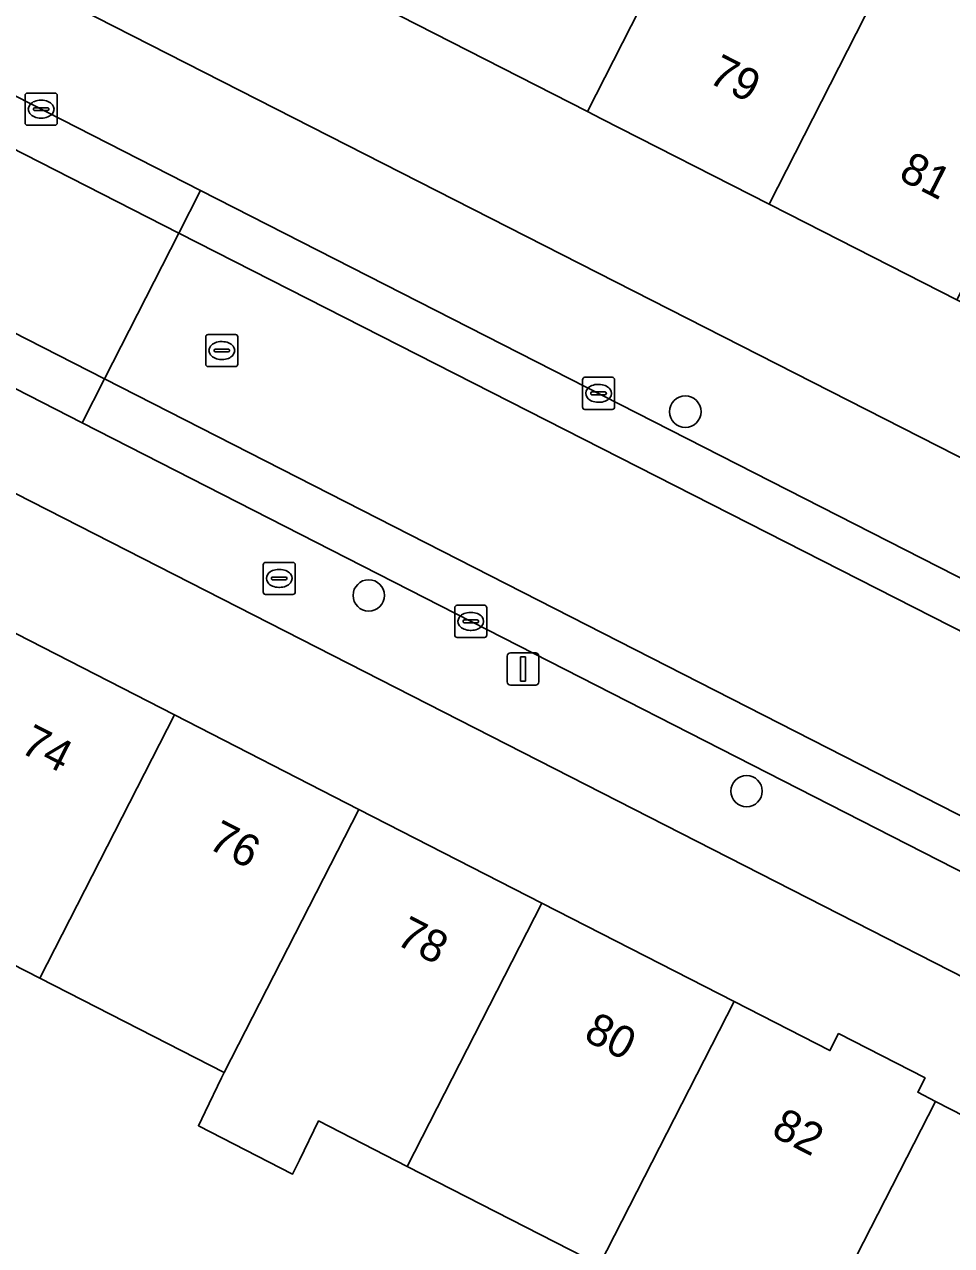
# Model space of a CAD drawing. Extents: x 160349 to 161355, y 381727 to 382854.
# Drawn here: x 161211.89 to 161240.79, y 382255.68 to 382293.73 of the extents above; entities that cross this region are included whole.
import ezdxf

# ---------------------------------------------------------------- set-up
doc = ezdxf.new("R2010")
doc.units = 0
for name, color, linetype in [('IMGEO_Boom', 7, 'Continuous'), ('IMGEO_Brandkraan', 7, 'Continuous'), ('IMGEO_Erf', 7, 'Continuous'), ('IMGEO_Kolk', 7, 'Continuous'), ('IMGEO_Lichtmast', 7, 'Continuous'), ('IMGEO_Pand', 7, 'Continuous'), ('IMGEO_Pand_nummerreeks', 7, 'Continuous'), ('IMGEO_Parkeervlak_open', 7, 'Continuous'), ('IMGEO_Rijbaan_lokaal_open', 7, 'Continuous'), ('IMGEO_Rioolput', 7, 'Continuous'), ('IMGEO_Voetpad_open', 7, 'Continuous')]:
    doc.layers.add(name, color=color, linetype=linetype)

msp = doc.modelspace()

# ---------------------------------------------------------------- linework, layer by layer
at = {"layer": 'IMGEO_Boom'}
for centre in [(161232.492, 382281.661), (161222.625, 382275.935), (161234.401, 382269.837)]:
    msp.add_circle(centre, 0.489, dxfattribs=at)
at = {"layer": 'IMGEO_Brandkraan'}
for p, q in [((161219.333, 382276.04), (161219.333, 382276.892)), ((161219.408, 382276.966), (161220.26, 382276.966)), ((161220.334, 382276.892), (161220.334, 382276.04)), ((161219.592, 382276.46), (161219.592, 382276.472)), ((161220.03, 382276.423), (161219.632, 382276.423)), ((161219.635, 382276.509), (161220.033, 382276.509)), ((161219.821, 382276.746), (161219.846, 382276.746)), ((161220.076, 382276.472), (161220.076, 382276.46)), ((161219.844, 382276.186), (161219.819, 382276.186)), ((161220.26, 382275.966), (161219.408, 382275.966))]:
    msp.add_line(p, q, dxfattribs=at)
for points in [[(161219.333, 382276.04), (161219.333, 382276.892)], [(161219.408, 382276.966), (161220.26, 382276.966)], [(161220.334, 382276.892), (161220.334, 382276.04)], [(161220.26, 382275.966), (161219.408, 382275.966)]]:
    msp.add_lwpolyline(points, dxfattribs=at)
for centre, radius, start, end in [((161219.41, 382276.89), 0.0765, 91.552, 178.448), ((161219.41, 382276.89), 0.0765, 91.552, 178.448), ((161220.258, 382276.89), 0.0765, 1.552, 88.448), ((161220.258, 382276.89), 0.0765, 1.552, 88.448), ((161219.632, 382276.469), 0.0403, 85.8775, 175.7526), ((161219.629, 382276.459), 0.0366, 178.938, 274.7102), ((161220.033, 382276.466), 0.043, 264.8664, 352.4533), ((161220.037, 382276.471), 0.0386, 1.7309, 96.639), ((161219.41, 382276.042), 0.0765, 181.552, 268.448), ((161219.41, 382276.042), 0.0765, 181.552, 268.448), ((161220.258, 382276.042), 0.0765, 271.552, 358.448), ((161220.258, 382276.042), 0.0765, 271.552, 358.448)]:
    msp.add_arc(centre, radius, start, end, dxfattribs=at)
for centre, major_axis, ratio, start_param, end_param in [((161219.82, 382276.466), (-0.387, 0.002), 0.722429, 4.712389, 7.853982), ((161219.845, 382276.466), (-0.39, 0.002), 0.717154, 1.570796, 4.712389)]:
    msp.add_ellipse(centre, major_axis=major_axis, ratio=ratio, start_param=start_param, end_param=end_param, dxfattribs=at)
at = {"layer": 'IMGEO_Erf'}
for points in [[(161159.99, 382321.52), (161245.388, 382278.03), (161247.352, 382281.888), (161240.96, 382285.144), (161235.718, 382287.815), (161235.11, 382288.124), (161229.883, 382290.787), (161229.444, 382291.01), (161223.595, 382293.99), (161218.027, 382296.827), (161212.035, 382299.879), (161206.373, 382302.763)], [(161212.373, 382264.009), (161206.62, 382266.954), (161201.104, 382269.779), (161201.02, 382269.615), (161200.478, 382268.572), (161197.516, 382270.089), (161196.782, 382268.661), (161193.936, 382270.124), (161194.668, 382271.547), (161195.22, 382272.585), (161195.304, 382272.748), (161189.376, 382275.783), (161183.452, 382278.816), (161177.538, 382281.844), (161174.929, 382276.593), (161173.608, 382277.27), (161170.141, 382279.046), (161171.548, 382281.794), (161173.075, 382284.778), (161174.418, 382287.402), (161176.995, 382292.435), (161180.463, 382290.66), (161182.222, 382294.107), (161160.913, 382304.981)], [(161262.356, 382253.087), (161251.115, 382258.956), (161183.481, 382293.464), (161181.737, 382290.047), (161187.652, 382287.019), (161193.575, 382283.987), (161199.503, 382280.951), (161205.303, 382277.982), (161210.82, 382275.158), (161216.573, 382272.212), (161222.32, 382269.27), (161228.024, 382266.35), (161234.013, 382263.284), (161236.999, 382261.755), (161237.27, 382262.284), (161239.966, 382260.903), (161239.736, 382260.454), (161240.289, 382260.171), (161246.124, 382257.183), (161249.371, 382255.521)], [(161229.812, 382255.08), (161223.825, 382258.146), (161221.061, 382259.561), (161220.47, 382258.337), (161220.249, 382257.906), (161217.314, 382259.409), (161217.525, 382259.845), (161218.036, 382260.903), (161218.12, 382261.067), (161212.373, 382264.009)]]:
    msp.add_lwpolyline(points, dxfattribs=at)
at = {"layer": 'IMGEO_Kolk'}
for p, q in [((161211.913, 382290.661), (161211.913, 382291.513)), ((161211.988, 382291.587), (161212.84, 382291.587)), ((161212.401, 382291.367), (161212.426, 382291.367)), ((161212.914, 382291.513), (161212.914, 382290.661)), ((161212.172, 382291.081), (161212.172, 382291.093)), ((161212.61, 382291.044), (161212.212, 382291.044)), ((161212.215, 382291.13), (161212.613, 382291.13)), ((161212.656, 382291.093), (161212.656, 382291.081)), ((161212.84, 382290.587), (161211.988, 382290.587)), ((161212.424, 382290.807), (161212.399, 382290.807)), ((161229.287, 382281.806), (161229.287, 382282.658)), ((161229.362, 382282.732), (161230.214, 382282.732)), ((161229.775, 382282.512), (161229.8, 382282.512)), ((161230.288, 382282.658), (161230.288, 382281.806)), ((161229.546, 382282.226), (161229.546, 382282.238)), ((161229.984, 382282.189), (161229.586, 382282.189)), ((161229.589, 382282.275), (161229.987, 382282.275)), ((161230.03, 382282.238), (161230.03, 382282.226)), ((161229.798, 382281.952), (161229.773, 382281.952)), ((161230.214, 382281.732), (161229.362, 382281.732)), ((161225.304, 382274.701), (161225.304, 382275.553)), ((161225.379, 382275.627), (161226.231, 382275.627)), ((161225.792, 382275.407), (161225.817, 382275.407)), ((161226.305, 382275.553), (161226.305, 382274.701)), ((161225.563, 382275.121), (161225.563, 382275.133)), ((161226.001, 382275.084), (161225.603, 382275.084)), ((161225.606, 382275.17), (161226.004, 382275.17)), ((161226.047, 382275.133), (161226.047, 382275.121)), ((161226.231, 382274.627), (161225.379, 382274.627)), ((161225.815, 382274.847), (161225.79, 382274.847))]:
    msp.add_line(p, q, dxfattribs=at)
for points in [[(161211.913, 382290.661), (161211.913, 382291.513)], [(161211.988, 382291.587), (161212.84, 382291.587)], [(161212.914, 382291.513), (161212.914, 382290.661)], [(161212.84, 382290.587), (161211.988, 382290.587)], [(161229.287, 382281.806), (161229.287, 382282.658)], [(161229.362, 382282.732), (161230.214, 382282.732)], [(161230.288, 382282.658), (161230.288, 382281.806)], [(161230.214, 382281.732), (161229.362, 382281.732)], [(161225.304, 382274.701), (161225.304, 382275.553)], [(161225.379, 382275.627), (161226.231, 382275.627)], [(161226.305, 382275.553), (161226.305, 382274.701)], [(161226.231, 382274.627), (161225.379, 382274.627)]]:
    msp.add_lwpolyline(points, dxfattribs=at)
for centre, radius, start, end in [((161211.99, 382291.511), 0.0765, 91.552, 178.448), ((161211.99, 382291.511), 0.0765, 91.552, 178.448), ((161212.838, 382291.511), 0.0765, 1.552, 88.448), ((161212.838, 382291.511), 0.0765, 1.552, 88.448), ((161212.212, 382291.09), 0.0403, 85.8775, 175.7526), ((161212.209, 382291.08), 0.0366, 178.938, 274.7102), ((161212.613, 382291.087), 0.043, 264.8664, 352.4533), ((161212.617, 382291.092), 0.0386, 1.7309, 96.639), ((161211.99, 382290.663), 0.0765, 181.552, 268.448), ((161211.99, 382290.663), 0.0765, 181.552, 268.448), ((161212.838, 382290.663), 0.0765, 271.552, 358.448), ((161212.838, 382290.663), 0.0765, 271.552, 358.448), ((161229.364, 382282.656), 0.0765, 91.552, 178.448), ((161229.364, 382282.656), 0.0765, 91.552, 178.448), ((161230.212, 382282.656), 0.0765, 1.552, 88.448), ((161230.212, 382282.656), 0.0765, 1.552, 88.448), ((161229.586, 382282.235), 0.0403, 85.8775, 175.7526), ((161229.583, 382282.225), 0.0366, 178.938, 274.7102), ((161229.987, 382282.232), 0.043, 264.8664, 352.4533), ((161229.991, 382282.237), 0.0386, 1.7309, 96.639), ((161229.364, 382281.808), 0.0765, 181.552, 268.448), ((161229.364, 382281.808), 0.0765, 181.552, 268.448), ((161230.212, 382281.808), 0.0765, 271.552, 358.448), ((161230.212, 382281.808), 0.0765, 271.552, 358.448), ((161225.381, 382275.551), 0.0765, 91.552, 178.448), ((161225.381, 382275.551), 0.0765, 91.552, 178.448), ((161226.229, 382275.551), 0.0765, 1.552, 88.448), ((161226.229, 382275.551), 0.0765, 1.552, 88.448), ((161225.603, 382275.13), 0.0403, 85.8775, 175.7526), ((161225.6, 382275.12), 0.0366, 178.938, 274.7102), ((161226.004, 382275.127), 0.043, 264.8664, 352.4533), ((161226.008, 382275.132), 0.0386, 1.7309, 96.639), ((161225.381, 382274.703), 0.0765, 181.552, 268.448), ((161225.381, 382274.703), 0.0765, 181.552, 268.448), ((161226.229, 382274.703), 0.0765, 271.552, 358.448), ((161226.229, 382274.703), 0.0765, 271.552, 358.448)]:
    msp.add_arc(centre, radius, start, end, dxfattribs=at)
for centre, major_axis, ratio, start_param, end_param in [((161212.4, 382291.087), (-0.387, 0.002), 0.722429, 4.712389, 7.853982), ((161212.425, 382291.087), (-0.39, 0.002), 0.717154, 1.570796, 4.712389), ((161229.774, 382282.232), (-0.387, 0.002), 0.722429, 4.712389, 7.853982), ((161229.799, 382282.232), (-0.39, 0.002), 0.717154, 1.570796, 4.712389), ((161225.791, 382275.127), (-0.387, 0.002), 0.722429, 4.712389, 7.853982), ((161225.816, 382275.127), (-0.39, 0.002), 0.717154, 1.570796, 4.712389)]:
    msp.add_ellipse(centre, major_axis=major_axis, ratio=ratio, start_param=start_param, end_param=end_param, dxfattribs=at)
at = {"layer": 'IMGEO_Lichtmast'}
for p, q in [((161227.038, 382274.142), (161227.828, 382274.142)), ((161227.828, 382274.142), (161227.038, 382274.142)), ((161226.938, 382273.242), (161226.938, 382274.042)), ((161226.938, 382274.042), (161226.938, 382273.242)), ((161227.928, 382274.042), (161227.928, 382273.242)), ((161227.928, 382273.242), (161227.928, 382274.042)), ((161227.828, 382273.142), (161227.038, 382273.142)), ((161227.038, 382273.142), (161227.828, 382273.142))]:
    msp.add_line(p, q, dxfattribs=at)
msp.add_lwpolyline([(161227.358, 382274.017), (161227.508, 382274.017), (161227.508, 382273.267), (161227.358, 382273.267), (161227.358, 382274.017)], dxfattribs=at)
for centre, start, end in [((161227.038, 382274.042), 90, 180), ((161227.038, 382274.042), 90, 180), ((161227.828, 382274.042), 0, 90), ((161227.828, 382274.042), 360, 90), ((161227.038, 382273.242), 180, 270), ((161227.038, 382273.242), 180, 270), ((161227.828, 382273.242), 270, 0), ((161227.828, 382273.242), 270, 0)]:
    msp.add_arc(centre, 0.1, start, end, dxfattribs=at)
at = {"layer": 'IMGEO_Pand'}
for points in [[(161233.517, 382299.008), (161227.669, 382301.989), (161223.595, 382293.99), (161229.444, 382291.01)], [(161239.182, 382296.12), (161233.517, 382299.008), (161229.444, 382291.01), (161229.883, 382290.787), (161235.11, 382288.124)], [(161245.031, 382293.139), (161245.779, 382294.519), (161246.387, 382295.636), (161240.584, 382298.742), (161239.921, 382297.504), (161239.182, 382296.12), (161235.11, 382288.124), (161235.718, 382287.815), (161240.96, 382285.144)], [(161216.573, 382272.212), (161210.82, 382275.158), (161206.62, 382266.954), (161212.373, 382264.009)], [(161222.32, 382269.27), (161216.573, 382272.212), (161212.373, 382264.009), (161218.12, 382261.067)], [(161228.024, 382266.35), (161222.32, 382269.27), (161218.12, 382261.067), (161218.036, 382260.903), (161217.525, 382259.845), (161217.314, 382259.409), (161220.249, 382257.906), (161220.47, 382258.337), (161221.061, 382259.561), (161223.825, 382258.146)], [(161234.013, 382263.284), (161228.024, 382266.35), (161223.825, 382258.146), (161229.812, 382255.08)], [(161240.289, 382260.171), (161239.736, 382260.454), (161239.966, 382260.903), (161237.27, 382262.284), (161236.999, 382261.755), (161234.013, 382263.284), (161229.812, 382255.08), (161229.193, 382253.872), (161226.831, 382249.259), (161226.774, 382249.148), (161228.739, 382248.142), (161230.422, 382251.429), (161234.694, 382249.242), (161235.351, 382250.524)], [(161241.373, 382247.901), (161243.574, 382252.202), (161246.124, 382257.183), (161240.289, 382260.171), (161235.351, 382250.524), (161235.518, 382250.438), (161235.709, 382250.81), (161237.286, 382250), (161237.971, 382249.648), (161237.323, 382248.388), (161240.721, 382246.643)]]:
    msp.add_lwpolyline(points, close=True, dxfattribs=at)
at = {"layer": 'IMGEO_Parkeervlak_open'}
for points in [[(161211.126, 382291.742), (161210.448, 382290.411), (161216.702, 382287.227), (161217.379, 382288.555)], [(161213.691, 382281.315), (161214.388, 382282.683), (161208.137, 382285.873), (161207.441, 382284.507)]]:
    msp.add_lwpolyline(points, close=True, dxfattribs=at)
for points in [[(161267.041, 382263.241), (161264.783, 382264.392), (161258.172, 382267.762), (161217.379, 382288.555), (161216.702, 382287.227), (161268.828, 382260.692)], [(161265.994, 382256.351), (161214.388, 382282.683), (161213.691, 382281.315), (161249.128, 382263.217), (161252.461, 382261.514), (161262.7, 382256.285)]]:
    msp.add_lwpolyline(points, dxfattribs=at)
at = {"layer": 'IMGEO_Rijbaan_lokaal_open'}
msp.add_lwpolyline([(161214.388, 382282.683), (161216.702, 382287.227), (161210.448, 382290.411), (161208.137, 382285.873)], close=True, dxfattribs=at)
for points in [[(161216.702, 382287.227), (161214.388, 382282.683), (161265.994, 382256.351), (161275.396, 382250), (161278.744, 382247.738), (161280.55, 382246.518), (161281.393, 382245.901), (161282.196, 382245.281), (161283.354, 382244.378), (161284.216, 382243.651), (161285.334, 382242.665)], [(161298.091, 382244.287), (161297.666, 382244.698), (161296.86, 382245.546), (161294.175, 382249.468), (161282.972, 382256.085), (161268.983, 382260.613), (161268.828, 382260.692), (161216.702, 382287.227)]]:
    msp.add_lwpolyline(points, dxfattribs=at)
at = {"layer": 'IMGEO_Rioolput'}
for p, q in [((161217.618, 382284.065), (161218.47, 382284.065)), ((161217.543, 382283.139), (161217.543, 382283.991)), ((161218.031, 382283.845), (161218.056, 382283.845)), ((161218.544, 382283.991), (161218.544, 382283.139)), ((161217.802, 382283.559), (161217.802, 382283.571)), ((161218.24, 382283.522), (161217.842, 382283.522)), ((161217.845, 382283.608), (161218.243, 382283.608)), ((161218.054, 382283.285), (161218.029, 382283.285)), ((161218.286, 382283.571), (161218.286, 382283.559)), ((161218.47, 382283.065), (161217.618, 382283.065))]:
    msp.add_line(p, q, dxfattribs=at)
for points in [[(161217.618, 382284.065), (161218.47, 382284.065)], [(161217.543, 382283.139), (161217.543, 382283.991)], [(161218.544, 382283.991), (161218.544, 382283.139)], [(161218.47, 382283.065), (161217.618, 382283.065)]]:
    msp.add_lwpolyline(points, dxfattribs=at)
for centre, radius, start, end in [((161217.62, 382283.989), 0.0765, 91.552, 178.448), ((161217.62, 382283.989), 0.0765, 91.552, 178.448), ((161218.468, 382283.989), 0.0765, 1.552, 88.448), ((161218.468, 382283.989), 0.0765, 1.552, 88.448), ((161217.842, 382283.568), 0.0403, 85.8775, 175.7526), ((161217.839, 382283.558), 0.0366, 178.938, 274.7102), ((161218.243, 382283.565), 0.043, 264.8664, 352.4533), ((161218.247, 382283.57), 0.0386, 1.7309, 96.639), ((161217.62, 382283.141), 0.0765, 181.552, 268.448), ((161217.62, 382283.141), 0.0765, 181.552, 268.448), ((161218.468, 382283.141), 0.0765, 271.552, 358.448), ((161218.468, 382283.141), 0.0765, 271.552, 358.448)]:
    msp.add_arc(centre, radius, start, end, dxfattribs=at)
for centre, major_axis, ratio, start_param, end_param in [((161218.03, 382283.565), (-0.387, 0.002), 0.722429, 4.712389, 7.853982), ((161218.055, 382283.565), (-0.39, 0.002), 0.717154, 1.570796, 4.712389)]:
    msp.add_ellipse(centre, major_axis=major_axis, ratio=ratio, start_param=start_param, end_param=end_param, dxfattribs=at)
at = {"layer": 'IMGEO_Voetpad_open'}
for points in [[(161287.277, 382257.645), (161284.304, 382258.212), (161262.946, 382269.089), (161259.545, 382270.821), (161246.897, 382277.262), (161245.388, 382278.03), (161159.99, 382321.52)], [(161165.693, 382314.9), (161179.065, 382308.084), (161179.292, 382308.529), (161186.001, 382305.109), (161185.774, 382304.664), (161211.126, 382291.742), (161217.379, 382288.555), (161258.172, 382267.762), (161258.399, 382268.207), (161265.01, 382264.837), (161264.783, 382264.392), (161267.041, 382263.241)], [(161153.712, 382308.895), (161160.913, 382304.981), (161182.222, 382294.107), (161183.481, 382293.464), (161251.115, 382258.956), (161262.356, 382253.087), (161265.83, 382251.286), (161268.366, 382250), (161271.482, 382248.42)], [(161213.691, 382281.315), (161207.441, 382284.507), (161183.898, 382296.531), (161183.671, 382296.086), (161176.97, 382299.508), (161177.197, 382299.953), (161162.451, 382307.484)], [(161262.7, 382256.285), (161252.461, 382261.514), (161252.234, 382261.069), (161248.901, 382262.772), (161249.128, 382263.217), (161213.691, 382281.315)]]:
    msp.add_lwpolyline(points, dxfattribs=at)

# ---------------------------------------------------------------- texts
at = {"layer": 'IMGEO_Pand_nummerreeks'}
for s, rotation, p in [('79', 333.008, (161233.163, 382291.944)), ('81', 333.008, (161239.102, 382288.918)), ('74', 332.9679, (161211.714, 382271.069)), ('76', 332.9679, (161217.569, 382268.081)), ('78', 332.9679, (161223.427, 382265.092)), ('80', 332.9679, (161229.282, 382262.104)), ('82', 332.9679, (161235.132, 382259.119))]:
    msp.add_text(s, height=1, rotation=rotation, dxfattribs=at).set_placement(p)

doc.saveas('drawing.dxf')
